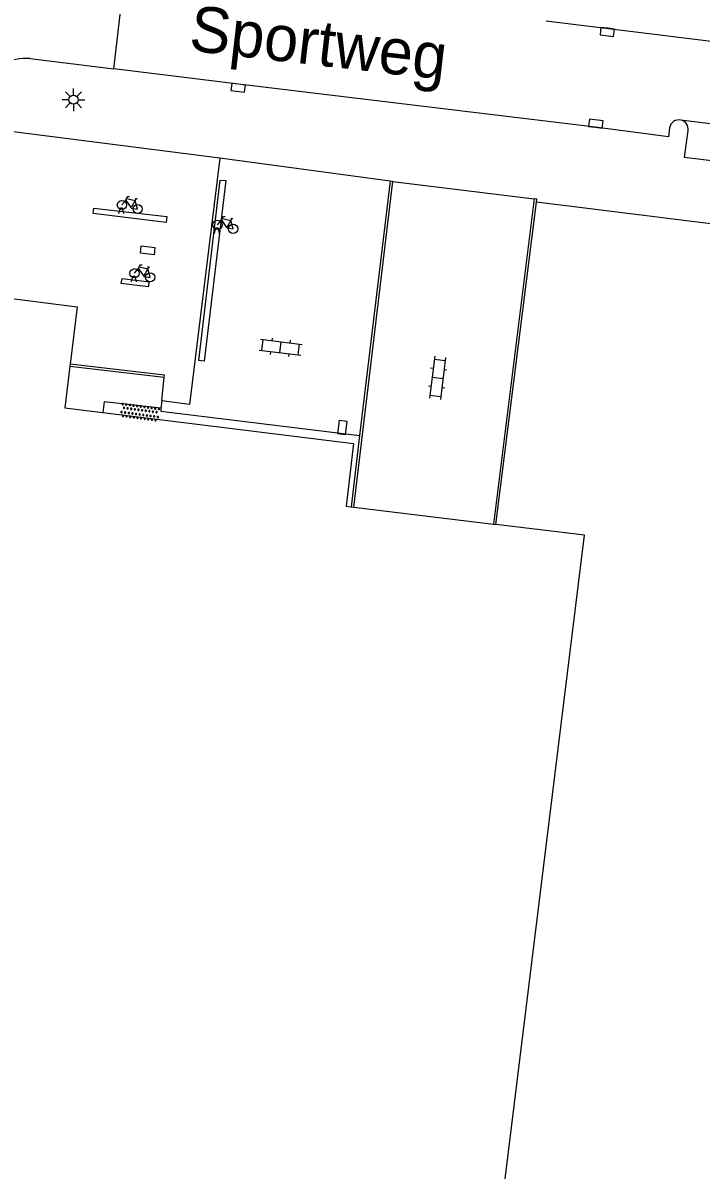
# Model space of a CAD drawing. Extents: x 131000 to 133014, y 396499 to 399001.
# Drawn here: x 132130.6 to 132167.8, y 397040.1 to 397102.9 of the extents above; entities that cross this region are included whole.
import ezdxf

# ---------------------------------------------------------------- set-up
doc = ezdxf.new("R2010")
doc.units = 0
for name, color, linetype in [('gg-afsc-hekwerk', 7, 'Continuous'), ('gg-afsc-muur', 7, 'Continuous'), ('gg-anno-openbare ruimte label', 7, 'Continuous'), ('gg-bbg-hoofdgebouw', 7, 'Continuous'), ('gg-knt-verharding', 7, 'Continuous'), ('gg-knt-verharding nz', 7, 'Continuous'), ('gt-grn-weggrens', 7, 'Continuous'), ('gt-symb-fietsenrek', 7, 'Continuous'), ('gt-symb-klinker verharding', 7, 'Continuous'), ('gt-symb-kolk', 7, 'Continuous'), ('gt-symb-kolk center center', 7, 'Continuous'), ('gt-symb-lichtmast', 7, 'Continuous'), ('gt-symb-overige verharding', 7, 'Continuous')]:
    doc.layers.add(name, color=color, linetype=linetype)

# ---------------------------------------------------------------- blocks, each defined once
blk = doc.blocks.new('gt0-LMAST')
at = {"layer": 'gt-symb-lichtmast'}
for p, q in [((-0.182, 0.173), (-0.447, 0.438)), ((-0.005, 0.246), (-0.005, 0.621)), ((0.172, 0.173), (0.437, 0.438)), ((-0.255, -0.004), (-0.63, -0.004)), ((-0.182, -0.181), (-0.447, -0.446)), ((-0.005, -0.254), (-0.005, -0.629)), ((0.437, -0.446), (0.172, -0.181)), ((0.245, -0.004), (0.62, -0.004))]:
    blk.add_line(p, q, dxfattribs=at)
blk.add_circle((-0.005, -0.004), 0.25, dxfattribs=at)
blk = doc.blocks.new('gt0-KOLK')
at = {"layer": 'gt-symb-kolk'}
blk.add_lwpolyline([(0, 0), (0.375, 0), (0.375, 0.4), (-0.375, 0.4), (-0.375, 0), (0, 0)], dxfattribs=at)
blk = doc.blocks.new('gt0-FREK')
at = {"layer": 'gt-symb-fietsenrek'}
for p, q in [((0.259, 0.762), (0.294, 0.823)), ((0.54, 0.335), (0.259, 0.762)), ((0.294, 0.823), (0.767, 0.714)), ((0.767, 0.714), (0.54, 0.335)), ((0.757, 0.841), (0.866, 0.816)), ((0.767, 0.714), (0.84, 0.822)), ((0.895, 0.252), (0.767, 0.714))]:
    blk.add_line(p, q, dxfattribs=at)
for points in [[(0.036, 0.476), (0.228, 0.708), (0.259, 0.762)], [(0.294, 0.823), (0.36, 0.937), (0.452, 0.935)], [(-0.124, 0), (-0.047, 0.312), (0.053, 0.312), (0.12, 0)], [(0.54, 0.335), (0.555, 0.305), (0.895, 0.252)]]:
    blk.add_lwpolyline(points, dxfattribs=at)
for centre in [(0.036, 0.476), (0.895, 0.252)]:
    blk.add_circle(centre, 0.252, dxfattribs=at)
blk = doc.blocks.new('gt0-OVH')
at = {"layer": 'gt-symb-overige verharding'}
for points in [[(-0.972, 0.298), (-0.967, 0.308), (-0.965, 0.319), (-0.966, 0.33), (-0.971, 0.34), (-0.978, 0.348), (-0.988, 0.353), (-0.999, 0.355), (-1.01, 0.354), (-1.02, 0.349), (-1.028, 0.342), (-1.033, 0.332), (-1.035, 0.321), (-1.034, 0.31), (-1.029, 0.3), (-1.022, 0.292), (-1.012, 0.287), (-1.001, 0.285), (-0.99, 0.286), (-0.98, 0.291)], [(-0.872, 0.106), (-0.867, 0.116), (-0.865, 0.126), (-0.866, 0.137), (-0.871, 0.147), (-0.878, 0.156), (-0.888, 0.161), (-0.899, 0.163), (-0.91, 0.162), (-0.92, 0.157), (-0.928, 0.15), (-0.933, 0.14), (-0.935, 0.129), (-0.934, 0.118), (-0.929, 0.108), (-0.922, 0.1), (-0.912, 0.095), (-0.901, 0.092), (-0.89, 0.094), (-0.88, 0.098)], [(-0.772, 0.298), (-0.767, 0.308), (-0.765, 0.319), (-0.766, 0.33), (-0.771, 0.34), (-0.778, 0.348), (-0.788, 0.353), (-0.799, 0.355), (-0.81, 0.354), (-0.82, 0.349), (-0.828, 0.342), (-0.833, 0.332), (-0.835, 0.321), (-0.834, 0.31), (-0.829, 0.3), (-0.822, 0.292), (-0.812, 0.287), (-0.801, 0.285), (-0.79, 0.286), (-0.78, 0.291)], [(-0.672, 0.106), (-0.667, 0.116), (-0.665, 0.126), (-0.666, 0.137), (-0.671, 0.147), (-0.678, 0.156), (-0.688, 0.161), (-0.699, 0.163), (-0.71, 0.162), (-0.72, 0.157), (-0.728, 0.15), (-0.733, 0.14), (-0.735, 0.129), (-0.734, 0.118), (-0.729, 0.108), (-0.722, 0.1), (-0.712, 0.095), (-0.701, 0.092), (-0.69, 0.094), (-0.68, 0.098)], [(-0.572, 0.298), (-0.567, 0.308), (-0.565, 0.319), (-0.566, 0.33), (-0.571, 0.34), (-0.578, 0.348), (-0.588, 0.353), (-0.599, 0.355), (-0.61, 0.354), (-0.62, 0.349), (-0.628, 0.342), (-0.633, 0.332), (-0.635, 0.321), (-0.634, 0.31), (-0.629, 0.3), (-0.622, 0.292), (-0.612, 0.287), (-0.601, 0.285), (-0.59, 0.286), (-0.58, 0.291)], [(-0.472, 0.106), (-0.467, 0.116), (-0.465, 0.126), (-0.466, 0.137), (-0.471, 0.147), (-0.478, 0.156), (-0.488, 0.161), (-0.499, 0.163), (-0.51, 0.162), (-0.52, 0.157), (-0.528, 0.15), (-0.533, 0.14), (-0.535, 0.129), (-0.534, 0.118), (-0.529, 0.108), (-0.522, 0.1), (-0.512, 0.095), (-0.501, 0.092), (-0.49, 0.094), (-0.48, 0.098)], [(-0.372, 0.298), (-0.367, 0.308), (-0.365, 0.319), (-0.366, 0.33), (-0.371, 0.34), (-0.378, 0.348), (-0.388, 0.353), (-0.399, 0.355), (-0.41, 0.354), (-0.42, 0.349), (-0.428, 0.342), (-0.433, 0.332), (-0.435, 0.321), (-0.434, 0.31), (-0.429, 0.3), (-0.422, 0.292), (-0.412, 0.287), (-0.401, 0.285), (-0.39, 0.286), (-0.38, 0.291)], [(-0.272, 0.106), (-0.267, 0.116), (-0.265, 0.126), (-0.266, 0.137), (-0.271, 0.147), (-0.278, 0.156), (-0.288, 0.161), (-0.299, 0.163), (-0.31, 0.162), (-0.32, 0.157), (-0.328, 0.15), (-0.333, 0.14), (-0.335, 0.129), (-0.334, 0.118), (-0.329, 0.108), (-0.322, 0.1), (-0.312, 0.095), (-0.301, 0.092), (-0.29, 0.094), (-0.28, 0.098)], [(-0.172, 0.298), (-0.167, 0.308), (-0.165, 0.319), (-0.166, 0.33), (-0.171, 0.34), (-0.178, 0.348), (-0.188, 0.353), (-0.199, 0.355), (-0.21, 0.354), (-0.22, 0.349), (-0.228, 0.342), (-0.233, 0.332), (-0.235, 0.321), (-0.234, 0.31), (-0.229, 0.3), (-0.222, 0.292), (-0.212, 0.287), (-0.201, 0.285), (-0.19, 0.286), (-0.18, 0.291)], [(-0.072, 0.106), (-0.067, 0.116), (-0.065, 0.126), (-0.066, 0.137), (-0.071, 0.147), (-0.078, 0.156), (-0.088, 0.161), (-0.099, 0.163), (-0.11, 0.162), (-0.12, 0.157), (-0.128, 0.15), (-0.133, 0.14), (-0.135, 0.129), (-0.134, 0.118), (-0.129, 0.108), (-0.122, 0.1), (-0.112, 0.095), (-0.101, 0.092), (-0.09, 0.094), (-0.08, 0.098)], [(0.028, 0.298), (0.033, 0.308), (0.035, 0.319), (0.034, 0.33), (0.029, 0.34), (0.022, 0.348), (0.012, 0.353), (0.001, 0.355), (-0.01, 0.354), (-0.02, 0.349), (-0.028, 0.342), (-0.033, 0.332), (-0.035, 0.321), (-0.034, 0.31), (-0.029, 0.3), (-0.022, 0.292), (-0.012, 0.287), (-0.001, 0.285), (0.01, 0.286), (0.02, 0.291)], [(0.128, 0.106), (0.133, 0.116), (0.135, 0.126), (0.134, 0.137), (0.129, 0.147), (0.122, 0.156), (0.112, 0.161), (0.101, 0.163), (0.09, 0.162), (0.08, 0.157), (0.072, 0.15), (0.067, 0.14), (0.065, 0.129), (0.066, 0.118), (0.071, 0.108), (0.078, 0.1), (0.088, 0.095), (0.099, 0.092), (0.11, 0.094), (0.12, 0.098)], [(0.228, 0.298), (0.233, 0.308), (0.235, 0.319), (0.234, 0.33), (0.229, 0.34), (0.222, 0.348), (0.212, 0.353), (0.201, 0.355), (0.19, 0.354), (0.18, 0.349), (0.172, 0.342), (0.167, 0.332), (0.165, 0.321), (0.166, 0.31), (0.171, 0.3), (0.178, 0.292), (0.188, 0.287), (0.199, 0.285), (0.21, 0.286), (0.22, 0.291)], [(0.328, 0.106), (0.333, 0.116), (0.335, 0.126), (0.334, 0.137), (0.329, 0.147), (0.322, 0.156), (0.312, 0.161), (0.301, 0.163), (0.29, 0.162), (0.28, 0.157), (0.272, 0.15), (0.267, 0.14), (0.265, 0.129), (0.266, 0.118), (0.271, 0.108), (0.278, 0.1), (0.288, 0.095), (0.299, 0.092), (0.31, 0.094), (0.32, 0.098)], [(0.428, 0.298), (0.433, 0.308), (0.435, 0.319), (0.434, 0.33), (0.429, 0.34), (0.422, 0.348), (0.412, 0.353), (0.401, 0.355), (0.39, 0.354), (0.38, 0.349), (0.372, 0.342), (0.367, 0.332), (0.365, 0.321), (0.366, 0.31), (0.371, 0.3), (0.378, 0.292), (0.388, 0.287), (0.399, 0.285), (0.41, 0.286), (0.42, 0.291)], [(0.528, 0.106), (0.533, 0.116), (0.535, 0.126), (0.534, 0.137), (0.529, 0.147), (0.522, 0.156), (0.512, 0.161), (0.501, 0.163), (0.49, 0.162), (0.48, 0.157), (0.472, 0.15), (0.467, 0.14), (0.465, 0.129), (0.466, 0.118), (0.471, 0.108), (0.478, 0.1), (0.488, 0.095), (0.499, 0.092), (0.51, 0.094), (0.52, 0.098)], [(0.628, 0.298), (0.633, 0.308), (0.635, 0.319), (0.634, 0.33), (0.629, 0.34), (0.622, 0.348), (0.612, 0.353), (0.601, 0.355), (0.59, 0.354), (0.58, 0.349), (0.572, 0.342), (0.567, 0.332), (0.565, 0.321), (0.566, 0.31), (0.571, 0.3), (0.578, 0.292), (0.588, 0.287), (0.599, 0.285), (0.61, 0.286), (0.62, 0.291)], [(0.728, 0.106), (0.733, 0.116), (0.735, 0.126), (0.734, 0.137), (0.729, 0.147), (0.722, 0.156), (0.712, 0.161), (0.701, 0.163), (0.69, 0.162), (0.68, 0.157), (0.672, 0.15), (0.667, 0.14), (0.665, 0.129), (0.666, 0.118), (0.671, 0.108), (0.678, 0.1), (0.688, 0.095), (0.699, 0.092), (0.71, 0.094), (0.72, 0.098)], [(0.828, 0.298), (0.833, 0.308), (0.835, 0.319), (0.834, 0.33), (0.829, 0.34), (0.822, 0.348), (0.812, 0.353), (0.801, 0.355), (0.79, 0.354), (0.78, 0.349), (0.772, 0.342), (0.767, 0.332), (0.765, 0.321), (0.766, 0.31), (0.771, 0.3), (0.778, 0.292), (0.788, 0.287), (0.799, 0.285), (0.81, 0.286), (0.82, 0.291)], [(0.928, 0.106), (0.933, 0.116), (0.935, 0.126), (0.934, 0.137), (0.929, 0.147), (0.922, 0.156), (0.912, 0.161), (0.901, 0.163), (0.89, 0.162), (0.88, 0.157), (0.872, 0.15), (0.867, 0.14), (0.865, 0.129), (0.866, 0.118), (0.871, 0.108), (0.878, 0.1), (0.888, 0.095), (0.899, 0.092), (0.91, 0.094), (0.92, 0.098)], [(1.028, 0.298), (1.033, 0.308), (1.035, 0.319), (1.034, 0.33), (1.029, 0.34), (1.022, 0.348), (1.012, 0.353), (1.001, 0.355), (0.99, 0.354), (0.98, 0.349), (0.972, 0.342), (0.967, 0.332), (0.965, 0.321), (0.966, 0.31), (0.971, 0.3), (0.978, 0.292), (0.988, 0.287), (0.999, 0.285), (1.01, 0.286), (1.02, 0.291)], [(-0.972, -0.142), (-0.967, -0.132), (-0.965, -0.121), (-0.966, -0.11), (-0.971, -0.1), (-0.978, -0.092), (-0.988, -0.087), (-0.999, -0.085), (-1.01, -0.086), (-1.02, -0.091), (-1.028, -0.098), (-1.033, -0.108), (-1.035, -0.119), (-1.034, -0.13), (-1.029, -0.14), (-1.022, -0.148), (-1.012, -0.153), (-1.001, -0.155), (-0.99, -0.154), (-0.98, -0.149)], [(-0.872, -0.334), (-0.867, -0.324), (-0.865, -0.314), (-0.866, -0.303), (-0.871, -0.293), (-0.878, -0.284), (-0.888, -0.279), (-0.899, -0.277), (-0.91, -0.278), (-0.92, -0.283), (-0.928, -0.29), (-0.933, -0.3), (-0.935, -0.311), (-0.934, -0.322), (-0.929, -0.332), (-0.922, -0.34), (-0.912, -0.345), (-0.901, -0.348), (-0.89, -0.346), (-0.88, -0.342)], [(-0.772, -0.142), (-0.767, -0.132), (-0.765, -0.121), (-0.766, -0.11), (-0.771, -0.1), (-0.778, -0.092), (-0.788, -0.087), (-0.799, -0.085), (-0.81, -0.086), (-0.82, -0.091), (-0.828, -0.098), (-0.833, -0.108), (-0.835, -0.119), (-0.834, -0.13), (-0.829, -0.14), (-0.822, -0.148), (-0.812, -0.153), (-0.801, -0.155), (-0.79, -0.154), (-0.78, -0.149)], [(-0.672, -0.334), (-0.667, -0.324), (-0.665, -0.314), (-0.666, -0.303), (-0.671, -0.293), (-0.678, -0.284), (-0.688, -0.279), (-0.699, -0.277), (-0.71, -0.278), (-0.72, -0.283), (-0.728, -0.29), (-0.733, -0.3), (-0.735, -0.311), (-0.734, -0.322), (-0.729, -0.332), (-0.722, -0.34), (-0.712, -0.345), (-0.701, -0.348), (-0.69, -0.346), (-0.68, -0.342)], [(-0.572, -0.142), (-0.567, -0.132), (-0.565, -0.121), (-0.566, -0.11), (-0.571, -0.1), (-0.578, -0.092), (-0.588, -0.087), (-0.599, -0.085), (-0.61, -0.086), (-0.62, -0.091), (-0.628, -0.098), (-0.633, -0.108), (-0.635, -0.119), (-0.634, -0.13), (-0.629, -0.14), (-0.622, -0.148), (-0.612, -0.153), (-0.601, -0.155), (-0.59, -0.154), (-0.58, -0.149)], [(-0.472, -0.334), (-0.467, -0.324), (-0.465, -0.314), (-0.466, -0.303), (-0.471, -0.293), (-0.478, -0.284), (-0.488, -0.279), (-0.499, -0.277), (-0.51, -0.278), (-0.52, -0.283), (-0.528, -0.29), (-0.533, -0.3), (-0.535, -0.311), (-0.534, -0.322), (-0.529, -0.332), (-0.522, -0.34), (-0.512, -0.345), (-0.501, -0.348), (-0.49, -0.346), (-0.48, -0.342)], [(-0.372, -0.142), (-0.367, -0.132), (-0.365, -0.121), (-0.366, -0.11), (-0.371, -0.1), (-0.378, -0.092), (-0.388, -0.087), (-0.399, -0.085), (-0.41, -0.086), (-0.42, -0.091), (-0.428, -0.098), (-0.433, -0.108), (-0.435, -0.119), (-0.434, -0.13), (-0.429, -0.14), (-0.422, -0.148), (-0.412, -0.153), (-0.401, -0.155), (-0.39, -0.154), (-0.38, -0.149)], [(-0.272, -0.334), (-0.267, -0.324), (-0.265, -0.314), (-0.266, -0.303), (-0.271, -0.293), (-0.278, -0.284), (-0.288, -0.279), (-0.299, -0.277), (-0.31, -0.278), (-0.32, -0.283), (-0.328, -0.29), (-0.333, -0.3), (-0.335, -0.311), (-0.334, -0.322), (-0.329, -0.332), (-0.322, -0.34), (-0.312, -0.345), (-0.301, -0.348), (-0.29, -0.346), (-0.28, -0.342)], [(-0.172, -0.142), (-0.167, -0.132), (-0.165, -0.121), (-0.166, -0.11), (-0.171, -0.1), (-0.178, -0.092), (-0.188, -0.087), (-0.199, -0.085), (-0.21, -0.086), (-0.22, -0.091), (-0.228, -0.098), (-0.233, -0.108), (-0.235, -0.119), (-0.234, -0.13), (-0.229, -0.14), (-0.222, -0.148), (-0.212, -0.153), (-0.201, -0.155), (-0.19, -0.154), (-0.18, -0.149)], [(-0.072, -0.334), (-0.067, -0.324), (-0.065, -0.314), (-0.066, -0.303), (-0.071, -0.293), (-0.078, -0.284), (-0.088, -0.279), (-0.099, -0.277), (-0.11, -0.278), (-0.12, -0.283), (-0.128, -0.29), (-0.133, -0.3), (-0.135, -0.311), (-0.134, -0.322), (-0.129, -0.332), (-0.122, -0.34), (-0.112, -0.345), (-0.101, -0.348), (-0.09, -0.346), (-0.08, -0.342)], [(0.028, -0.142), (0.033, -0.132), (0.035, -0.121), (0.034, -0.11), (0.029, -0.1), (0.022, -0.092), (0.012, -0.087), (0.001, -0.085), (-0.01, -0.086), (-0.02, -0.091), (-0.028, -0.098), (-0.033, -0.108), (-0.035, -0.119), (-0.034, -0.13), (-0.029, -0.14), (-0.022, -0.148), (-0.012, -0.153), (-0.001, -0.155), (0.01, -0.154), (0.02, -0.149)], [(0.128, -0.334), (0.133, -0.324), (0.135, -0.314), (0.134, -0.303), (0.129, -0.293), (0.122, -0.284), (0.112, -0.279), (0.101, -0.277), (0.09, -0.278), (0.08, -0.283), (0.072, -0.29), (0.067, -0.3), (0.065, -0.311), (0.066, -0.322), (0.071, -0.332), (0.078, -0.34), (0.088, -0.345), (0.099, -0.348), (0.11, -0.346), (0.12, -0.342)], [(0.228, -0.142), (0.233, -0.132), (0.235, -0.121), (0.234, -0.11), (0.229, -0.1), (0.222, -0.092), (0.212, -0.087), (0.201, -0.085), (0.19, -0.086), (0.18, -0.091), (0.172, -0.098), (0.167, -0.108), (0.165, -0.119), (0.166, -0.13), (0.171, -0.14), (0.178, -0.148), (0.188, -0.153), (0.199, -0.155), (0.21, -0.154), (0.22, -0.149)], [(0.328, -0.334), (0.333, -0.324), (0.335, -0.314), (0.334, -0.303), (0.329, -0.293), (0.322, -0.284), (0.312, -0.279), (0.301, -0.277), (0.29, -0.278), (0.28, -0.283), (0.272, -0.29), (0.267, -0.3), (0.265, -0.311), (0.266, -0.322), (0.271, -0.332), (0.278, -0.34), (0.288, -0.345), (0.299, -0.348), (0.31, -0.346), (0.32, -0.342)], [(0.428, -0.142), (0.433, -0.132), (0.435, -0.121), (0.434, -0.11), (0.429, -0.1), (0.422, -0.092), (0.412, -0.087), (0.401, -0.085), (0.39, -0.086), (0.38, -0.091), (0.372, -0.098), (0.367, -0.108), (0.365, -0.119), (0.366, -0.13), (0.371, -0.14), (0.378, -0.148), (0.388, -0.153), (0.399, -0.155), (0.41, -0.154), (0.42, -0.149)], [(0.528, -0.334), (0.533, -0.324), (0.535, -0.314), (0.534, -0.303), (0.529, -0.293), (0.522, -0.284), (0.512, -0.279), (0.501, -0.277), (0.49, -0.278), (0.48, -0.283), (0.472, -0.29), (0.467, -0.3), (0.465, -0.311), (0.466, -0.322), (0.471, -0.332), (0.478, -0.34), (0.488, -0.345), (0.499, -0.348), (0.51, -0.346), (0.52, -0.342)], [(0.628, -0.142), (0.633, -0.132), (0.635, -0.121), (0.634, -0.11), (0.629, -0.1), (0.622, -0.092), (0.612, -0.087), (0.601, -0.085), (0.59, -0.086), (0.58, -0.091), (0.572, -0.098), (0.567, -0.108), (0.565, -0.119), (0.566, -0.13), (0.571, -0.14), (0.578, -0.148), (0.588, -0.153), (0.599, -0.155), (0.61, -0.154), (0.62, -0.149)], [(0.728, -0.334), (0.733, -0.324), (0.735, -0.314), (0.734, -0.303), (0.729, -0.293), (0.722, -0.284), (0.712, -0.279), (0.701, -0.277), (0.69, -0.278), (0.68, -0.283), (0.672, -0.29), (0.667, -0.3), (0.665, -0.311), (0.666, -0.322), (0.671, -0.332), (0.678, -0.34), (0.688, -0.345), (0.699, -0.348), (0.71, -0.346), (0.72, -0.342)], [(0.828, -0.142), (0.833, -0.132), (0.835, -0.121), (0.834, -0.11), (0.829, -0.1), (0.822, -0.092), (0.812, -0.087), (0.801, -0.085), (0.79, -0.086), (0.78, -0.091), (0.772, -0.098), (0.767, -0.108), (0.765, -0.119), (0.766, -0.13), (0.771, -0.14), (0.778, -0.148), (0.788, -0.153), (0.799, -0.155), (0.81, -0.154), (0.82, -0.149)], [(0.928, -0.334), (0.933, -0.324), (0.935, -0.314), (0.934, -0.303), (0.929, -0.293), (0.922, -0.284), (0.912, -0.279), (0.901, -0.277), (0.89, -0.278), (0.88, -0.283), (0.872, -0.29), (0.867, -0.3), (0.865, -0.311), (0.866, -0.322), (0.871, -0.332), (0.878, -0.34), (0.888, -0.345), (0.899, -0.348), (0.91, -0.346), (0.92, -0.342)], [(1.028, -0.142), (1.033, -0.132), (1.035, -0.121), (1.034, -0.11), (1.029, -0.1), (1.022, -0.092), (1.012, -0.087), (1.001, -0.085), (0.99, -0.086), (0.98, -0.091), (0.972, -0.098), (0.967, -0.108), (0.965, -0.119), (0.966, -0.13), (0.971, -0.14), (0.978, -0.148), (0.988, -0.153), (0.999, -0.155), (1.01, -0.154), (1.02, -0.149)]]:
    blk.add_lwpolyline(points, close=True, dxfattribs=at)
blk = doc.blocks.new('gt0-KOLKCC')
at = {"layer": 'gt-symb-kolk center center'}
blk.add_lwpolyline([(-0.375, 0.2), (0.375, 0.2), (0.375, -0.2), (-0.375, -0.2)], close=True, dxfattribs=at)
blk = doc.blocks.new('gt0-KL1')
at = {"layer": 'gt-symb-klinker verharding'}
for p, q in [((-1.15, 0.3), (1.15, 0.3)), ((-1, -0.3), (-1, 0.3)), ((-0.5, 0.3), (-0.5, 0.45)), ((0, -0.3), (0, 0.3)), ((0.5, 0.3), (0.5, 0.45)), ((1, -0.3), (1, 0.3)), ((-1.15, -0.3), (1.15, -0.3)), ((-0.5, -0.45), (-0.5, -0.3)), ((0.5, -0.45), (0.5, -0.3))]:
    blk.add_line(p, q, dxfattribs=at)

msp = doc.modelspace()

# ---------------------------------------------------------------- linework, layer by layer
at = {"layer": 'gg-afsc-hekwerk'}
msp.add_line((132255.033, 397081.122), (132158.746, 397093.105), dxfattribs=at)
at = {"layer": 'gg-afsc-muur'}
for p, q in [((132148.74, 397076.404), (132150.876, 397094.232)), ((132150.727, 397094.251), (132149.061, 397080.333)), ((132150.876, 397094.232), (132150.727, 397094.251)), ((132158.619, 397093.287), (132156.386, 397075.474)), ((132156.519, 397075.458), (132158.746, 397093.105)), ((132158.767, 397093.269), (132158.619, 397093.287)), ((132158.746, 397093.105), (132158.767, 397093.269)), ((132133.203, 397084.13), (132138.366, 397083.512)), ((132149.061, 397080.333), (132148.593, 397076.422))]:
    msp.add_line(p, q, dxfattribs=at)
msp.add_lwpolyline([(132138.366, 397083.512), (132138.379, 397083.621), (132133.215, 397084.226)], dxfattribs=at)
at = {"layer": 'gg-bbg-hoofdgebouw'}
for p, q in [((132133.215, 397084.226), (132133.203, 397084.13)), ((132148.593, 397076.422), (132148.74, 397076.404)), ((132148.74, 397076.404), (132156.386, 397075.474)), ((132156.386, 397075.474), (132156.519, 397075.458))]:
    msp.add_line(p, q, dxfattribs=at)
for points in [[(132127.275, 397087.974), (132127.299, 397088.168), (132133.601, 397087.375), (132133.215, 397084.226)], [(132133.203, 397084.13), (132132.923, 397081.843), (132135.006, 397081.584)], [(132135.006, 397081.584), (132148.728, 397079.88), (132148.324, 397076.455), (132148.593, 397076.422)], [(132156.575, 397035.931), (132161.368, 397074.868), (132156.519, 397075.458)]]:
    msp.add_lwpolyline(points, dxfattribs=at)
at = {"layer": 'gg-knt-verharding'}
for p, q in [((132135.61, 397100.406), (132136.256, 397105.881)), ((132131.03, 397100.965), (132135.61, 397100.406)), ((132150.727, 397094.251), (132141.417, 397095.509)), ((132150.876, 397094.232), (132158.619, 397093.287)), ((132138.229, 397082.223), (132138.366, 397083.512)), ((132138.229, 397082.223), (132138.189, 397081.819))]:
    msp.add_line(p, q, dxfattribs=at)
for points in [[(132166.031, 397097.168), (132165.967, 397096.682), (132161.964, 397097.199), (132142.436, 397099.558), (132135.61, 397100.406)], [(132195.485, 397093.522), (132195.28, 397092.063), (132166.845, 397095.552), (132167.042, 397097.021)], [(132141.417, 397095.509), (132139.754, 397082.03), (132138.229, 397082.223)], [(132138.189, 397081.819), (132135.073, 397082.173), (132135.006, 397081.584)], [(132138.189, 397081.819), (132138.176, 397081.657), (132149.061, 397080.333)]]:
    msp.add_lwpolyline(points, dxfattribs=at)
for centre, radius, start, end in [((132130.834, 397098.103), 2.869, 86.08641, 117.26221), ((132166.537, 397097.095), 0.511, 77.78896, 171.84361), ((132166.537, 397097.096), 0.511, 351.59542, 77.74297)]:
    msp.add_arc(centre, radius, start, end, dxfattribs=at)
at = {"layer": 'gg-knt-verharding nz'}
msp.add_line((132196.03, 397093.979), (132166.645, 397097.595), dxfattribs=at)
for points in [[(132159.279, 397103.033), (132205.202, 397097.376), (132217.716, 397095.819), (132231.754, 397094.1), (132242.698, 397092.728)], [(132140.553, 397084.399), (132140.264, 397084.437), (132141.436, 397094.303), (132141.746, 397094.278), (132140.553, 397084.399)], [(132134.485, 397092.476), (132134.517, 397092.779), (132138.508, 397092.315), (132138.472, 397091.996), (132134.485, 397092.476)], [(132137.542, 397088.738), (132137.498, 397088.466), (132136.018, 397088.656), (132136.062, 397088.928), (132137.542, 397088.738)]]:
    msp.add_lwpolyline(points, dxfattribs=at)
at = {"layer": 'gt-grn-weggrens'}
msp.add_line((132141.417, 397095.509), (132127.499, 397097.276), dxfattribs=at)

# ---------------------------------------------------------------- block references
at = {"layer": 'gt-symb-fietsenrek'}
for p in [(132136.017, 397092.472), (132141.249, 397091.386), (132136.705, 397088.732)]:
    msp.add_blockref('gt0-FREK', p, dxfattribs=at)
at = {"layer": 'gt-symb-klinker verharding'}
for p, rotation in [((132144.738, 397085.155), -6.947410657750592), ((132153.333, 397083.483), -97.01124974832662)]:
    msp.add_blockref('gt0-KL1', p, dxfattribs=dict(at, rotation=rotation))
at = {"layer": 'gt-symb-kolk'}
for p, rotation in [((132162.641, 397102.619), 172.9957407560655), ((132142.436, 397099.558), 173.10945167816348), ((132161.964, 397097.199), -7.352379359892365)]:
    msp.add_blockref('gt0-KOLK', p, dxfattribs=dict(at, rotation=rotation))
at = {"layer": 'gt-symb-kolk center center'}
for p, rotation in [((132137.463, 397090.46), -6.719879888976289), ((132148.119, 397080.765), 82.76127349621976)]:
    msp.add_blockref('gt0-KOLKCC', p, dxfattribs=dict(at, rotation=rotation))
at = {"layer": 'gt-symb-lichtmast'}
msp.add_blockref('gt0-LMAST', (132133.406, 397098.711), dxfattribs=at)
at = {"layer": 'gt-symb-overige verharding', "rotation": -7.58706907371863}
msp.add_blockref('gt0-OVH', (132137.041, 397081.595), dxfattribs=at)

# ---------------------------------------------------------------- texts
at = {"layer": 'gg-anno-openbare ruimte label'}
msp.add_text('Sportweg', height=2.5, rotation=353.4, dxfattribs=at).set_placement((132139.669, 397101.41))

doc.saveas('drawing.dxf')
